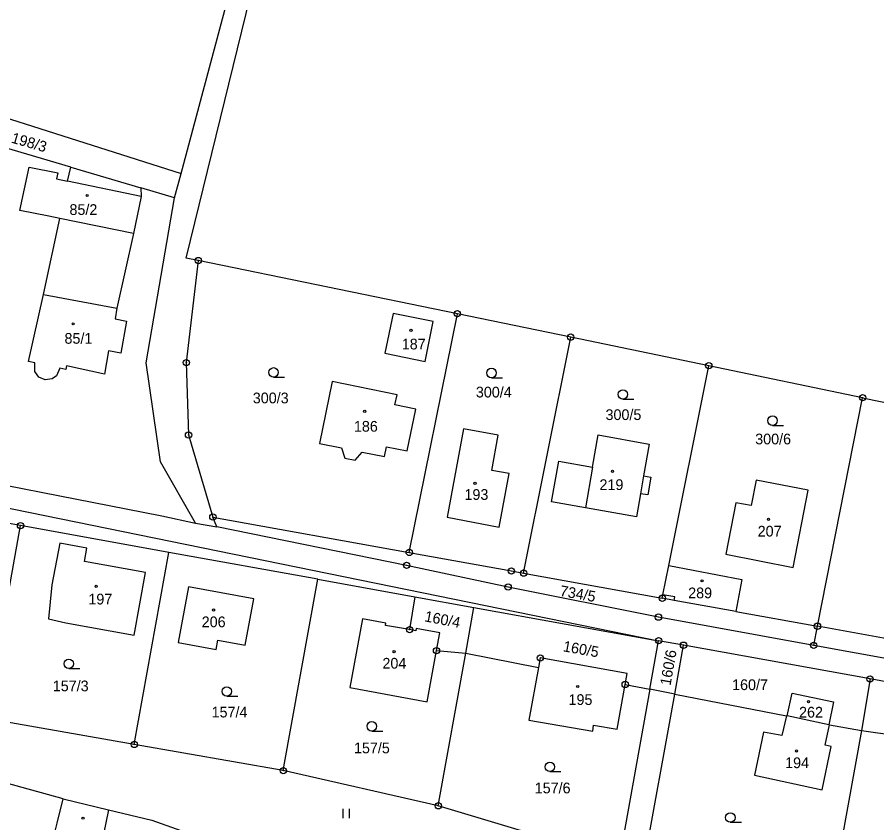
# Model space of a CAD drawing. Extents: x -680203 to -673936, y -1102717 to -1093650.
# Drawn here: x -677554.2 to -677417.8, y -1098228.7 to -1098100.9 of the extents above; entities that cross this region are included whole.
import ezdxf

# ---------------------------------------------------------------- set-up
doc = ezdxf.new("R2010")
doc.units = 0
for name, color, linetype in [('_Ideová část', 7, 'Continuous'), ('SOxx02xx_Koleje_param další_Popis10', 7, 'Continuous'), ('SOxxxxxx_Koleje_hlavní_body_Popis10', 7, 'Continuous'), ('SOxxxxxx_Koleje_param další_Popis10', 7, 'Continuous'), ('SOxxxxxx_Osa_bod_P', 7, 'Continuous'), ('SOxxxxxx_Staničení_Popis10', 7, 'Continuous'), ('x_prac', 7, 'Continuous')]:
    doc.layers.add(name, color=color, linetype=linetype)

msp = doc.modelspace()

# ---------------------------------------------------------------- linework, layer by layer
at = {"layer": '_Ideová část'}
msp.add_circle((-676417.7, -1099401.52), 1287.12, dxfattribs=at)
at = {"layer": 'SOxx02xx_Koleje_param další_Popis10'}
for centre, radius in [((-677525.49, -1098139.49), 0.5), ((-677525.49, -1098139.49), 0.0303), ((-677484.36, -1098147.92), 0.5), ((-677484.36, -1098147.92), 0.0303), ((-677466.36, -1098151.64), 0.5), ((-677466.36, -1098151.64), 0.0303), ((-677527.39, -1098155.69), 0.5), ((-677527.39, -1098155.69), 0.0303), ((-677444.45, -1098156.17), 0.5), ((-677444.45, -1098156.17), 0.0303), ((-677420.03, -1098161.25), 0.5), ((-677420.03, -1098161.25), 0.0303), ((-677527.03, -1098167.16), 0.5), ((-677527.03, -1098167.16), 0.0303), ((-677523.17, -1098180.17), 0.5), ((-677553.7, -1098181.54), 0.5), ((-677523.17, -1098180.17), 0.0303), ((-677553.7, -1098181.54), 0.0303), ((-677492, -1098185.79), 0.5), ((-677492, -1098185.79), 0.0303), ((-677492.42, -1098187.84), 0.5), ((-677492.42, -1098187.84), 0.0303), ((-677475.79, -1098188.72), 0.5), ((-677475.79, -1098188.72), 0.0303), ((-677473.84, -1098189.07), 0.5), ((-677473.84, -1098189.07), 0.0303), ((-677476.3, -1098191.28), 0.5), ((-677476.3, -1098191.28), 0.0303), ((-677451.83, -1098193.05), 0.5), ((-677451.83, -1098193.05), 0.0303), ((-677452.44, -1098196.05), 0.5), ((-677452.44, -1098196.05), 0.0303), ((-677491.94, -1098198.03), 0.5), ((-677427.2, -1098197.49), 0.5), ((-677427.2, -1098197.49), 0.0303), ((-677491.94, -1098198.03), 0.0303), ((-677452.42, -1098199.79), 0.5), ((-677452.42, -1098199.79), 0.0303), ((-677448.46, -1098200.5), 0.5), ((-677448.46, -1098200.5), 0.0303), ((-677427.8, -1098200.53), 0.5), ((-677487.67, -1098201.36), 0.5), ((-677487.67, -1098201.36), 0.0303), ((-677427.8, -1098200.53), 0.0303), ((-677471.2, -1098202.52), 0.5), ((-677471.2, -1098202.52), 0.0303), ((-677418.85, -1098205.85), 0.5), ((-677418.85, -1098205.85), 0.0303), ((-677457.72, -1098206.73), 0.5), ((-677457.72, -1098206.73), 0.0303), ((-677535.64, -1098216.25), 0.5), ((-677535.64, -1098216.25), 0.0303), ((-677511.99, -1098220.4), 0.5), ((-677511.99, -1098220.4), 0.0303), ((-677487.39, -1098225.98), 0.5), ((-677487.39, -1098225.98), 0.0303)]:
    msp.add_circle(centre, radius, dxfattribs=at)
at = {"layer": 'SOxxxxxx_Koleje_hlavní_body_Popis10'}
for p, q in [((-677513.53, -1098157.98), (-677511.78, -1098157.98)), ((-677478.94, -1098158.08), (-677477.19, -1098158.08)), ((-677458.08, -1098161.48), (-677456.33, -1098161.48)), ((-677434.32, -1098165.64), (-677432.57, -1098165.64)), ((-677546.04, -1098204.2), (-677544.29, -1098204.2)), ((-677520.96, -1098208.58), (-677519.21, -1098208.58)), ((-677497.94, -1098214.12), (-677496.19, -1098214.12)), ((-677469.68, -1098220.55), (-677467.93, -1098220.55)), ((-677502.5, -1098227.94), (-677502.5, -1098226.44)), ((-677501.5, -1098227.94), (-677501.5, -1098226.44)), ((-677441.03, -1098228.59), (-677439.28, -1098228.59))]:
    msp.add_line(p, q, dxfattribs=at)
for centre in [(-677513.53, -1098157.23), (-677478.94, -1098157.33), (-677458.08, -1098160.73), (-677434.32, -1098164.89), (-677546.04, -1098203.45), (-677520.96, -1098207.83), (-677497.94, -1098213.37), (-677469.68, -1098219.8), (-677441.03, -1098227.84)]:
    msp.add_circle(centre, 0.75, dxfattribs=at)
at = {"layer": 'SOxxxxxx_Koleje_param další_Popis10'}
for centre in [(-677543.12, -1098129.17), (-677545.34, -1098149.53), (-677491.72, -1098150.56), (-677499.07, -1098163.41), (-677459.74, -1098172.93), (-677481.55, -1098174.84), (-677434.97, -1098180.53), (-677445.51, -1098190.29), (-677541.69, -1098191.17), (-677523.06, -1098194.92), (-677494.4, -1098201.53), (-677465.26, -1098207.05), (-677428.62, -1098209.45), (-677430.53, -1098217.28), (-677543.77, -1098227.93)]:
    msp.add_circle(centre, 0.175, dxfattribs=at)
at = {"layer": 'SOxxxxxx_Staničení_Popis10'}
for p, q in [((-677534.54, -1098129.32), (-677546.22, -1098126.91)), ((-677550.06, -1098144.87), (-677538.41, -1098147.06)), ((-677462.91, -1098172.25), (-677464.04, -1098178.69)), ((-677454.79, -1098173.66), (-677455.29, -1098176.47)), ((-677449.84, -1098192.84), (-677451.72, -1098192.52)), ((-677449.94, -1098193.39), (-677449.84, -1098192.84)), ((-677539.71, -1098226.64), (-677540.53, -1098230.5))]:
    msp.add_line(p, q, dxfattribs=at)
at = {"layer": 'x_prac'}
for p, q in [((-677545.74, -1098124.68), (-677557.67, -1098121.17)), ((-677546.22, -1098126.91), (-677545.74, -1098124.68)), ((-677545.74, -1098124.68), (-677534.63, -1098127.95)), ((-677529.25, -1098129.54), (-677528.21, -1098125.67)), ((-677529.25, -1098129.54), (-677534.63, -1098127.95)), ((-677534.63, -1098127.95), (-677534.54, -1098129.32)), ((-677534.54, -1098129.32), (-677535.78, -1098135.18)), ((-677535.78, -1098135.18), (-677547.48, -1098132.81)), ((-677525.49, -1098139.49), (-677527.39, -1098155.69)), ((-677484.36, -1098147.92), (-677525.49, -1098139.49)), ((-677492, -1098185.79), (-677484.36, -1098147.92)), ((-677466.36, -1098151.64), (-677484.36, -1098147.92)), ((-677473.84, -1098189.07), (-677466.36, -1098151.64)), ((-677444.45, -1098156.17), (-677466.36, -1098151.64)), ((-677527.39, -1098155.69), (-677527.03, -1098167.16)), ((-677450.79, -1098187.85), (-677444.45, -1098156.17)), ((-677420.03, -1098161.25), (-677444.45, -1098156.17)), ((-677427.2, -1098197.49), (-677420.03, -1098161.25)), ((-677420.03, -1098161.25), (-677373.07, -1098171.15)), ((-677527.03, -1098167.16), (-677523.17, -1098180.17)), ((-677561.56, -1098177.55), (-677452.42, -1098199.79)), ((-677553.7, -1098181.54), (-677562.01, -1098180.04)), ((-677525.94, -1098181.13), (-677522.53, -1098181.74)), ((-677523.17, -1098180.17), (-677492, -1098185.79)), ((-677522.53, -1098181.74), (-677523.17, -1098180.17)), ((-677530.14, -1098185.78), (-677553.7, -1098181.54)), ((-677535.64, -1098216.25), (-677530.14, -1098185.78)), ((-677506.52, -1098190.04), (-677530.14, -1098185.78)), ((-677492, -1098185.79), (-677475.79, -1098188.72)), ((-677451.72, -1098192.52), (-677450.79, -1098187.85)), ((-677475.79, -1098188.72), (-677473.84, -1098189.07)), ((-677473.84, -1098189.07), (-677451.83, -1098193.05)), ((-677511.99, -1098220.4), (-677506.52, -1098190.04)), ((-677506.52, -1098190.04), (-677491.11, -1098192.81)), ((-677491.11, -1098192.81), (-677491.94, -1098198.03)), ((-677491.11, -1098192.81), (-677481.72, -1098194.51)), ((-677451.83, -1098193.05), (-677451.72, -1098192.52)), ((-677449.94, -1098193.39), (-677451.83, -1098193.05)), ((-677440.15, -1098195.16), (-677449.94, -1098193.39)), ((-677483.03, -1098201.79), (-677481.72, -1098194.51)), ((-677481.72, -1098194.51), (-677452.42, -1098199.79)), ((-677440.15, -1098195.16), (-677427.2, -1098197.49)), ((-677427.8, -1098200.53), (-677427.2, -1098197.49)), ((-677453.79, -1098207.49), (-677452.42, -1098199.79)), ((-677448.46, -1098200.5), (-677452.42, -1098199.79)), ((-677487.67, -1098201.36), (-677483.03, -1098201.79)), ((-677487.39, -1098225.98), (-677483.03, -1098201.79)), ((-677483.03, -1098201.79), (-677471.49, -1098204.06)), ((-677449.86, -1098208.26), (-677448.46, -1098200.5)), ((-677418.85, -1098205.85), (-677448.46, -1098200.5)), ((-677418.85, -1098205.85), (-677420.22, -1098214.05)), ((-677402.23, -1098208.84), (-677418.85, -1098205.85)), ((-677457.72, -1098206.73), (-677453.79, -1098207.49)), ((-677449.86, -1098208.26), (-677453.79, -1098207.49)), ((-677449.86, -1098208.26), (-677432.14, -1098211.69)), ((-677432.14, -1098211.69), (-677432.02, -1098211.72)), ((-677425.41, -1098213.13), (-677432.02, -1098211.72)), ((-677420.22, -1098214.05), (-677425.78, -1098244.92)), ((-677425.41, -1098213.13), (-677425.29, -1098213.15)), ((-677425.29, -1098213.15), (-677420.22, -1098214.05)), ((-677420.22, -1098214.05), (-677385.46, -1098218.91)), ((-677511.99, -1098220.4), (-677535.64, -1098216.25)), ((-677487.39, -1098225.98), (-677511.99, -1098220.4)), ((-677546.95, -1098224.87), (-677555.95, -1098222.37)), ((-677532.84, -1098228.27), (-677528.24, -1098229.89))]:
    msp.add_line(p, q, dxfattribs=at)
for points in [[(-677528.21, -1098125.67), (-677511.84, -1098064.52), (-677512.38, -1098043.18), (-677506.02, -1098022.92), (-677499.08, -1098007.13), (-677495.5, -1097990.42), (-677497.69, -1097971.73), (-677524.06, -1097949.37), (-677533.16, -1097940.94)], [(-677525.49, -1098139.49), (-677527.39, -1098139.1), (-677509.73, -1098067.08), (-677509.6, -1098060.12)], [(-677578.78, -1098110.29), (-677568.32, -1098112.94), (-677528.21, -1098125.67)], [(-677547.48, -1098132.81), (-677549.22, -1098132.46), (-677553.8, -1098131.54), (-677552.33, -1098124.68), (-677547.79, -1098125.59), (-677547.97, -1098126.55), (-677546.22, -1098126.91)], [(-677525.94, -1098181.13), (-677531.47, -1098171.42), (-677533.75, -1098155.73), (-677529.25, -1098129.54)], [(-677535.78, -1098135.18), (-677538.41, -1098147.06), (-677538.67, -1098148.72), (-677536.89, -1098149.09), (-677537.8, -1098154.16), (-677539.74, -1098153.81), (-677540.37, -1098157.51), (-677546.38, -1098156.22), (-677546.5, -1098156.75), (-677547.48, -1098156.54), (-677547.97, -1098157.76), (-677548.69, -1098158.24), (-677549.79, -1098158.44), (-677550.81, -1098158.01), (-677551.44, -1098157.07), (-677551.43, -1098155.71), (-677552.41, -1098155.51), (-677550.06, -1098144.87), (-677547.48, -1098132.81)], [(-677488.19, -1098149.15), (-677494.54, -1098147.87), (-677495.86, -1098154.21), (-677489.45, -1098155.51), (-677488.19, -1098149.15)], [(-677502.76, -1098169.22), (-677502.23, -1098170.84), (-677500.56, -1098171.17), (-677499.46, -1098169.91), (-677495.94, -1098170.6), (-677495.61, -1098169.02), (-677492.31, -1098169.69), (-677490.95, -1098163.07), (-677494.26, -1098162.4), (-677493.94, -1098160.8), (-677504.25, -1098158.67), (-677506.22, -1098168.51), (-677502.76, -1098169.22)], [(-677486, -1098180.22), (-677477.75, -1098181.79), (-677476.13, -1098173.28), (-677478.89, -1098172.78), (-677477.88, -1098167.21), (-677483.4, -1098166.16), (-677486, -1098180.22)], [(-677462.01, -1098167.16), (-677453.89, -1098168.6), (-677454.79, -1098173.66), (-677453.63, -1098173.86), (-677454.11, -1098176.67), (-677455.29, -1098176.47), (-677455.94, -1098180.13), (-677464.04, -1098178.69), (-677469.42, -1098177.74), (-677468.27, -1098171.29), (-677462.91, -1098172.25), (-677462.01, -1098167.16)], [(-677572.31, -1098171.95), (-677531.28, -1098180.01), (-677525.94, -1098181.13)], [(-677436.94, -1098174.31), (-677437.73, -1098178.37), (-677440.15, -1098177.9), (-677441.75, -1098186.09), (-677431.06, -1098188.18), (-677428.69, -1098175.92), (-677436.94, -1098174.31)], [(-677535.64, -1098216.25), (-677559.19, -1098212.11), (-677553.7, -1098181.54)], [(-677427.8, -1098200.53), (-677452.44, -1098196.05), (-677476.3, -1098191.28), (-677492.42, -1098187.84), (-677522.53, -1098181.74)], [(-677548.71, -1098190.93), (-677549.27, -1098196.34), (-677546.49, -1098196.98), (-677535.67, -1098198.91), (-677533.86, -1098188.97), (-677543.54, -1098187.21), (-677543.18, -1098185.09), (-677547.48, -1098184.34), (-677548.71, -1098190.93)], [(-677450.79, -1098187.85), (-677439.21, -1098190.07), (-677440.15, -1098195.16)], [(-677522.64, -1098201.19), (-677522.37, -1098199.7), (-677518.06, -1098200.51), (-677516.69, -1098193.15), (-677527.03, -1098191.26), (-677528.67, -1098200.08), (-677522.64, -1098201.19)], [(-677491.94, -1098198.03), (-677495.77, -1098197.38), (-677495.71, -1098197.01), (-677499.42, -1098196.3), (-677501.41, -1098207.21), (-677489.16, -1098209.47), (-677487.67, -1098201.36)], [(-677380.17, -1098206.32), (-677400.99, -1098202.23), (-677427.2, -1098197.49)], [(-677487.67, -1098201.36), (-677487.15, -1098198.54), (-677490.88, -1098197.85), (-677490.94, -1098198.2), (-677491.94, -1098198.03)], [(-677302.95, -1098242.95), (-677313.66, -1098231.53), (-677330.13, -1098222.48), (-677334.39, -1098221.02), (-677356.42, -1098214.9), (-677380.73, -1098209.08), (-677427.8, -1098200.53)], [(-677457.72, -1098206.73), (-677457.42, -1098205), (-677471.2, -1098202.52), (-677471.49, -1098204.06)], [(-677471.49, -1098204.06), (-677473.01, -1098212.37), (-677462.86, -1098214.12), (-677462.74, -1098213.18), (-677458.98, -1098213.84), (-677457.72, -1098206.73)], [(-677453.79, -1098207.49), (-677458.67, -1098234.62), (-677487.39, -1098225.98)], [(-677425.78, -1098244.92), (-677454.84, -1098235.89), (-677449.86, -1098208.26)], [(-677432.02, -1098211.72), (-677431.24, -1098208.1), (-677424.67, -1098209.47), (-677425.41, -1098213.13)], [(-677432.14, -1098211.69), (-677432.86, -1098214.85), (-677435.75, -1098214.27), (-677437.21, -1098221.14), (-677426.46, -1098223.42), (-677425.01, -1098216.56), (-677425.96, -1098216.34), (-677425.29, -1098213.15)], [(-677550.06, -1098237.76), (-677548.22, -1098229.98), (-677547.91, -1098228.75), (-677546.95, -1098224.87)], [(-677546.95, -1098224.87), (-677539.71, -1098226.64), (-677532.84, -1098228.27)]]:
    msp.add_lwpolyline(points, dxfattribs=at)

# ---------------------------------------------------------------- texts
at = {"layer": 'SOxxxxxx_Osa_bod_P'}
for s, rotation, p in [('198/3', 344, (-677555.29, -1098120.77)), ('734/5', 350, (-677468.18, -1098192.67)), ('160/4', 349, (-677489.66, -1098196.7)), ('160/5', 350, (-677467.67, -1098201.46)), ('160/6', 80, (-677450.53, -1098207))]:
    msp.add_text(s, height=1.7, rotation=rotation, dxfattribs=at).set_placement(p)
for s, p in [('85/2', (-677545.93, -1098132.26)), ('85/1', (-677546.72, -1098152.69)), ('187', (-677493.18, -1098153.59)), ('300/4', (-677481.42, -1098161.21)), ('300/3', (-677516.83, -1098162.14)), ('300/5', (-677460.84, -1098164.79)), ('186', (-677500.78, -1098166.64)), ('300/6', (-677437.08, -1098168.65)), ('219', (-677461.8, -1098175.89)), ('193', (-677483.23, -1098177.45)), ('207', (-677436.69, -1098183.27)), ('289', (-677447.72, -1098193.06)), ('197', (-677542.93, -1098194.04)), ('206', (-677524.94, -1098197.65)), ('204', (-677496.25, -1098204.22)), ('160/7', (-677440.75, -1098207.62)), ('157/3', (-677548.58, -1098207.81)), ('195', (-677466.71, -1098209.98)), ('157/4', (-677523.37, -1098211.96)), ('262', (-677430.12, -1098211.98)), ('157/5', (-677500.77, -1098217.65)), ('194', (-677432.33, -1098220)), ('157/6', (-677472.08, -1098224))]:
    msp.add_text(s, height=1.7, dxfattribs=at).set_placement(p)

doc.saveas('drawing.dxf')
